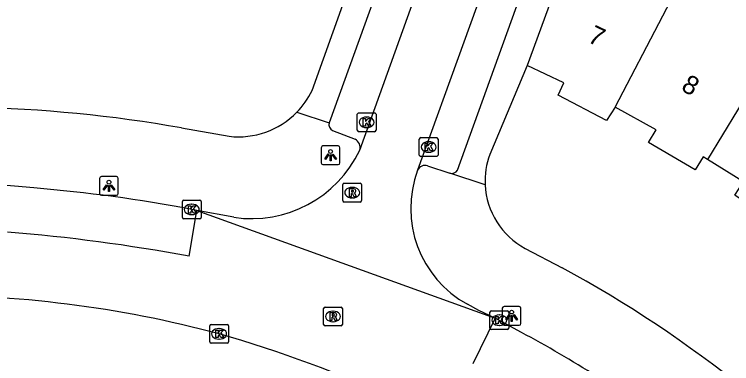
# Model space of a CAD drawing. Extents: x 162542 to 163144, y 380786 to 381511.
# Drawn here: x 162675.46 to 162713.73, y 380852.61 to 380871.24 of the extents above; entities that cross this region are included whole.
import ezdxf

# ---------------------------------------------------------------- set-up
doc = ezdxf.new("R2010")
doc.units = 0
for name, color, linetype in [('IMGEO_Fietspad_gesloten', 7, 'Continuous'), ('IMGEO_Kolk', 7, 'Continuous'), ('IMGEO_Lichtpunt', 7, 'Continuous'), ('IMGEO_Pand', 7, 'Continuous'), ('IMGEO_Pand_nummerreeks', 7, 'Continuous'), ('IMGEO_Rijbaan_lokaal_open', 7, 'Continuous'), ('IMGEO_Rioolput', 7, 'Continuous'), ('IMGEO_Voetpad_open', 7, 'Continuous')]:
    doc.layers.add(name, color=color, linetype=linetype)

msp = doc.modelspace()

# ---------------------------------------------------------------- linework, layer by layer
at = {"layer": 'IMGEO_Fietspad_gesloten'}
for points in [[(162676.505, 380861.986), (162674.417, 380862.172)], [(162685.205, 380860.786), (162684.927, 380860.838)], [(162702.515, 380854.276), (162701.117, 380855.044)]]:
    msp.add_lwpolyline(points, dxfattribs=at)
for centre, radius, start, end in [((162669.658, 380780.291), 81.982, 79.26632, 85.20942), ((162667.8, 380789.935), 73.109, 54.36012, 61.65132)]:
    msp.add_arc(centre, radius, start, end, dxfattribs=at)
at = {"layer": 'IMGEO_Kolk'}
for p, q in [((162693.755, 380865.059), (162693.755, 380865.911)), ((162693.83, 380865.985), (162694.682, 380865.985)), ((162694.756, 380865.911), (162694.756, 380865.059)), ((162694.243, 380865.765), (162694.268, 380865.765)), ((162694.266, 380865.205), (162694.241, 380865.205)), ((162694.682, 380864.985), (162693.83, 380864.985)), ((162697.064, 380863.74), (162697.064, 380864.592)), ((162697.139, 380864.666), (162697.991, 380864.666)), ((162697.552, 380864.446), (162697.577, 380864.446)), ((162698.065, 380864.592), (162698.065, 380863.74)), ((162697.991, 380863.666), (162697.139, 380863.666)), ((162697.575, 380863.886), (162697.55, 380863.886)), ((162684.426, 380860.412), (162684.426, 380861.264)), ((162684.501, 380861.338), (162685.353, 380861.338)), ((162685.427, 380861.264), (162685.427, 380860.412)), ((162684.914, 380861.118), (162684.939, 380861.118)), ((162684.937, 380860.558), (162684.912, 380860.558)), ((162685.353, 380860.338), (162684.501, 380860.338)), ((162700.831, 380854.501), (162700.831, 380855.353)), ((162700.906, 380855.427), (162701.758, 380855.427)), ((162701.319, 380855.207), (162701.344, 380855.207)), ((162701.832, 380855.353), (162701.832, 380854.501)), ((162685.887, 380853.774), (162685.887, 380854.626)), ((162685.962, 380854.7), (162686.814, 380854.7)), ((162686.375, 380854.48), (162686.4, 380854.48)), ((162686.888, 380854.626), (162686.888, 380853.774)), ((162701.758, 380854.427), (162700.906, 380854.427)), ((162701.342, 380854.647), (162701.317, 380854.647)), ((162686.814, 380853.7), (162685.962, 380853.7)), ((162686.398, 380853.92), (162686.373, 380853.92))]:
    msp.add_line(p, q, dxfattribs=at)
for points in [[(162693.755, 380865.059), (162693.755, 380865.911)], [(162693.83, 380865.985), (162694.682, 380865.985)], [(162694.756, 380865.911), (162694.756, 380865.059)], [(162694.076, 380865.685), (162694.199, 380865.685), (162694.199, 380865.534), (162694.329, 380865.685), (162694.493, 380865.685), (162694.347, 380865.534), (162694.5, 380865.285), (162694.348, 380865.285), (162694.263, 380865.449), (162694.199, 380865.382), (162694.199, 380865.285), (162694.076, 380865.285), (162694.076, 380865.685)], [(162694.682, 380864.985), (162693.83, 380864.985)], [(162697.064, 380863.74), (162697.064, 380864.592)], [(162697.139, 380864.666), (162697.991, 380864.666)], [(162697.385, 380864.366), (162697.508, 380864.366), (162697.508, 380864.215), (162697.638, 380864.366), (162697.802, 380864.366), (162697.656, 380864.215), (162697.809, 380863.966), (162697.657, 380863.966), (162697.572, 380864.13), (162697.508, 380864.063), (162697.508, 380863.966), (162697.385, 380863.966), (162697.385, 380864.366)], [(162698.065, 380864.592), (162698.065, 380863.74)], [(162697.991, 380863.666), (162697.139, 380863.666)], [(162684.426, 380860.412), (162684.426, 380861.264)], [(162684.501, 380861.338), (162685.353, 380861.338)], [(162685.427, 380861.264), (162685.427, 380860.412)], [(162684.747, 380861.038), (162684.87, 380861.038), (162684.87, 380860.887), (162685, 380861.038), (162685.164, 380861.038), (162685.018, 380860.887), (162685.171, 380860.638), (162685.019, 380860.638), (162684.934, 380860.802), (162684.87, 380860.735), (162684.87, 380860.638), (162684.747, 380860.638), (162684.747, 380861.038)], [(162685.353, 380860.338), (162684.501, 380860.338)], [(162700.831, 380854.501), (162700.831, 380855.353)], [(162700.906, 380855.427), (162701.758, 380855.427)], [(162701.152, 380855.127), (162701.275, 380855.127), (162701.275, 380854.976), (162701.405, 380855.127), (162701.569, 380855.127), (162701.423, 380854.976), (162701.576, 380854.727), (162701.424, 380854.727), (162701.339, 380854.891), (162701.275, 380854.824), (162701.275, 380854.727), (162701.152, 380854.727), (162701.152, 380855.127)], [(162701.832, 380855.353), (162701.832, 380854.501)], [(162685.887, 380853.774), (162685.887, 380854.626)], [(162685.962, 380854.7), (162686.814, 380854.7)], [(162686.208, 380854.4), (162686.331, 380854.4), (162686.331, 380854.249), (162686.461, 380854.4), (162686.625, 380854.4), (162686.479, 380854.249), (162686.632, 380854), (162686.48, 380854), (162686.395, 380854.164), (162686.331, 380854.097), (162686.331, 380854), (162686.208, 380854), (162686.208, 380854.4)], [(162686.888, 380854.626), (162686.888, 380853.774)], [(162701.758, 380854.427), (162700.906, 380854.427)], [(162686.814, 380853.7), (162685.962, 380853.7)]]:
    msp.add_lwpolyline(points, dxfattribs=at)
for centre, start, end in [((162693.832, 380865.909), 91.552, 178.448), ((162693.832, 380865.909), 91.552, 178.448), ((162694.68, 380865.909), 1.552, 88.448), ((162694.68, 380865.909), 1.552, 88.448), ((162693.832, 380865.061), 181.552, 268.448), ((162693.832, 380865.061), 181.552, 268.448), ((162694.68, 380865.061), 271.552, 358.448), ((162694.68, 380865.061), 271.552, 358.448), ((162697.141, 380864.59), 91.552, 178.448), ((162697.141, 380864.59), 91.552, 178.448), ((162697.989, 380864.59), 1.552, 88.448), ((162697.989, 380864.59), 1.552, 88.448), ((162697.141, 380863.742), 181.552, 268.448), ((162697.141, 380863.742), 181.552, 268.448), ((162697.989, 380863.742), 271.552, 358.448), ((162697.989, 380863.742), 271.552, 358.448), ((162684.503, 380861.262), 91.552, 178.448), ((162684.503, 380861.262), 91.552, 178.448), ((162685.351, 380861.262), 1.552, 88.448), ((162685.351, 380861.262), 1.552, 88.448), ((162684.503, 380860.414), 181.552, 268.448), ((162684.503, 380860.414), 181.552, 268.448), ((162685.351, 380860.414), 271.552, 358.448), ((162685.351, 380860.414), 271.552, 358.448), ((162700.908, 380855.351), 91.552, 178.448), ((162700.908, 380855.351), 91.552, 178.448), ((162701.756, 380855.351), 1.552, 88.448), ((162701.756, 380855.351), 1.552, 88.448), ((162685.964, 380854.624), 91.552, 178.448), ((162685.964, 380854.624), 91.552, 178.448), ((162686.812, 380854.624), 1.552, 88.448), ((162686.812, 380854.624), 1.552, 88.448), ((162700.908, 380854.503), 181.552, 268.448), ((162700.908, 380854.503), 181.552, 268.448), ((162701.756, 380854.503), 271.552, 358.448), ((162701.756, 380854.503), 271.552, 358.448), ((162685.964, 380853.776), 181.552, 268.448), ((162685.964, 380853.776), 181.552, 268.448), ((162686.812, 380853.776), 271.552, 358.448), ((162686.812, 380853.776), 271.552, 358.448)]:
    msp.add_arc(centre, 0.0765, start, end, dxfattribs=at)
for centre, major_axis, ratio, start_param, end_param in [((162694.242, 380865.485), (-0.387, 0.002), 0.722429, 4.712389, 7.853982), ((162694.267, 380865.485), (-0.39, 0.002), 0.717154, 1.570796, 4.712389), ((162697.551, 380864.166), (-0.387, 0.002), 0.722429, 4.712389, 7.853982), ((162697.576, 380864.166), (-0.39, 0.002), 0.717154, 1.570796, 4.712389), ((162684.913, 380860.838), (-0.387, 0.002), 0.722429, 4.712389, 7.853982), ((162684.938, 380860.838), (-0.39, 0.002), 0.717154, 1.570796, 4.712389), ((162701.318, 380854.927), (-0.387, 0.002), 0.722429, 4.712389, 7.853982), ((162701.343, 380854.927), (-0.39, 0.002), 0.717154, 1.570796, 4.712389), ((162686.374, 380854.2), (-0.387, 0.002), 0.722429, 4.712389, 7.853982), ((162686.399, 380854.2), (-0.39, 0.002), 0.717154, 1.570796, 4.712389)]:
    msp.add_ellipse(centre, major_axis=major_axis, ratio=ratio, start_param=start_param, end_param=end_param, dxfattribs=at)
at = {"layer": 'IMGEO_Lichtpunt'}
for p, q in [((162691.832, 380864.131), (162691.832, 380863.324)), ((162691.832, 380864.131), (162691.832, 380863.324)), ((162692.734, 380864.226), (162691.926, 380864.226)), ((162692.734, 380864.226), (162691.926, 380864.226)), ((162692.828, 380863.324), (162692.828, 380864.131)), ((162692.828, 380863.324), (162692.828, 380864.131)), ((162691.926, 380863.23), (162692.734, 380863.23)), ((162691.926, 380863.23), (162692.734, 380863.23)), ((162680.012, 380862.494), (162680.012, 380861.687)), ((162680.012, 380862.494), (162680.012, 380861.687)), ((162680.914, 380862.589), (162680.106, 380862.589)), ((162680.914, 380862.589), (162680.106, 380862.589)), ((162681.008, 380861.687), (162681.008, 380862.494)), ((162681.008, 380861.687), (162681.008, 380862.494)), ((162680.106, 380861.593), (162680.914, 380861.593)), ((162680.106, 380861.593), (162680.914, 380861.593)), ((162701.492, 380855.562), (162701.492, 380854.755)), ((162701.492, 380855.562), (162701.492, 380854.755)), ((162702.394, 380855.657), (162701.586, 380855.657)), ((162702.394, 380855.657), (162701.586, 380855.657)), ((162702.488, 380854.755), (162702.488, 380855.562)), ((162702.488, 380854.755), (162702.488, 380855.562)), ((162701.586, 380854.661), (162702.394, 380854.661)), ((162701.586, 380854.661), (162702.394, 380854.661))]:
    msp.add_line(p, q, dxfattribs=at)
for points in [[(162692.206, 380863.795), (162692.245, 380863.767), (162692.057, 380863.505), (162692.019, 380863.532), (162692.206, 380863.795)], [(162692.308, 380863.747), (162692.355, 380863.747), (162692.355, 380863.425), (162692.308, 380863.425), (162692.308, 380863.747)], [(162692.418, 380863.767), (162692.456, 380863.794), (162692.643, 380863.532), (162692.604, 380863.504), (162692.418, 380863.767)], [(162680.386, 380862.158), (162680.425, 380862.13), (162680.237, 380861.868), (162680.199, 380861.895), (162680.386, 380862.158)], [(162680.488, 380862.11), (162680.535, 380862.11), (162680.535, 380861.788), (162680.488, 380861.788), (162680.488, 380862.11)], [(162680.598, 380862.13), (162680.636, 380862.157), (162680.823, 380861.895), (162680.784, 380861.867), (162680.598, 380862.13)], [(162701.866, 380855.226), (162701.905, 380855.198), (162701.717, 380854.936), (162701.679, 380854.963), (162701.866, 380855.226)], [(162701.968, 380855.178), (162702.015, 380855.178), (162702.015, 380854.856), (162701.968, 380854.856), (162701.968, 380855.178)], [(162702.078, 380855.198), (162702.116, 380855.225), (162702.303, 380854.963), (162702.264, 380854.935), (162702.078, 380855.198)]]:
    msp.add_lwpolyline(points, dxfattribs=at)
for centre in [(162692.331, 380863.929), (162680.511, 380862.292), (162701.991, 380855.36)]:
    msp.add_circle(centre, 0.0994, dxfattribs=at)
for centre, start, end in [((162691.926, 380864.131), 90, 180), ((162691.926, 380864.131), 90, 180), ((162692.734, 380864.131), 0, 90), ((162692.734, 380864.131), 0, 90), ((162691.926, 380863.324), 180, 270), ((162691.926, 380863.324), 180, 270), ((162692.734, 380863.324), 270, 0), ((162692.734, 380863.324), 270, 360), ((162680.106, 380862.494), 90, 180), ((162680.106, 380862.494), 90, 180), ((162680.914, 380862.494), 0, 90), ((162680.914, 380862.494), 0, 90), ((162680.106, 380861.687), 180, 270), ((162680.106, 380861.687), 180, 270), ((162680.914, 380861.687), 270, 0), ((162680.914, 380861.687), 270, 360), ((162701.586, 380855.562), 90, 180), ((162701.586, 380855.562), 90, 180), ((162702.394, 380855.562), 0, 90), ((162702.394, 380855.562), 0, 90), ((162701.586, 380854.755), 180, 270), ((162701.586, 380854.755), 180, 270), ((162702.394, 380854.755), 270, 0), ((162702.394, 380854.755), 270, 360)]:
    msp.add_arc(centre, 0.0946, start, end, dxfattribs=at)
at = {"layer": 'IMGEO_Pand'}
for points in [[(162706.835, 380880.62), (162704.652, 380874.688), (162705.03, 380874.549), (162702.812, 380868.521)], [(162707.504, 380866.291), (162712.602, 380876.05)], [(162718.163, 380872.937), (162718.03, 380872.735), (162712.434, 380863.497)], [(162707.504, 380866.291), (162707.055, 380865.585), (162704.463, 380866.93), (162704.776, 380867.598), (162702.812, 380868.521)], [(162712.434, 380863.497), (162712.211, 380863.635), (162711.788, 380862.947), (162709.287, 380864.412), (162709.7, 380865.089), (162707.504, 380866.291)], [(162716.911, 380860.577), (162716.803, 380860.658), (162716.289, 380859.961), (162713.889, 380861.595), (162714.352, 380862.312), (162712.434, 380863.497)]]:
    msp.add_lwpolyline(points, dxfattribs=at)
at = {"layer": 'IMGEO_Rijbaan_lokaal_open'}
for points in [[(162693.885, 380863.997), (162702.496, 380887.96), (162706.129, 380898.216)], [(162709.326, 380897.095), (162696.974, 380862.936)], [(162684.781, 380858.337), (162685.205, 380860.786)], [(162687.174, 380860.417), (162685.205, 380860.786)], [(162685.205, 380860.786), (162701.117, 380855.044)], [(162701.117, 380855.044), (162700.248, 380855.453), (162699.641, 380855.778)], [(162701.117, 380855.044), (162699.918, 380852.593)]]:
    msp.add_lwpolyline(points, dxfattribs=at)
for centre, radius, start, end in [((162688.113, 380866.737), 6.389, 261.549, 334.6066), ((162702.441, 380860.897), 5.835, 159.5477, 241.3221), ((162667.98, 380768.959), 90.943, 79.35403, 85.50787), ((162670.733, 380795.654), 60.603, 75.02971, 90.64689), ((162669.009, 380793.063), 63.559, 55.88096, 74.13127)]:
    msp.add_arc(centre, radius, start, end, dxfattribs=at)
at = {"layer": 'IMGEO_Rioolput'}
for p, q in [((162692.987, 380861.307), (162692.987, 380862.159)), ((162693.062, 380862.233), (162693.914, 380862.233)), ((162693.475, 380862.013), (162693.5, 380862.013)), ((162693.988, 380862.159), (162693.988, 380861.307)), ((162693.498, 380861.453), (162693.473, 380861.453)), ((162693.914, 380861.233), (162693.062, 380861.233)), ((162691.962, 380854.704), (162691.962, 380855.556)), ((162692.037, 380855.63), (162692.889, 380855.63)), ((162692.963, 380855.556), (162692.963, 380854.704)), ((162692.45, 380855.41), (162692.475, 380855.41)), ((162692.473, 380854.85), (162692.448, 380854.85)), ((162692.889, 380854.63), (162692.037, 380854.63))]:
    msp.add_line(p, q, dxfattribs=at)
for points in [[(162692.987, 380861.307), (162692.987, 380862.159)], [(162693.062, 380862.233), (162693.914, 380862.233)], [(162693.988, 380862.159), (162693.988, 380861.307)], [(162693.576, 380861.931), (162693.324, 380861.933), (162693.324, 380861.533)], [(162693.324, 380861.533), (162693.448, 380861.533), (162693.448, 380861.695), (162693.459, 380861.695)], [(162693.502, 380861.852), (162693.448, 380861.852), (162693.448, 380861.771)], [(162693.448, 380861.771), (162693.5, 380861.771)], [(162693.506, 380861.666), (162693.577, 380861.533), (162693.717, 380861.533), (162693.652, 380861.659)], [(162693.914, 380861.233), (162693.062, 380861.233)], [(162691.962, 380854.704), (162691.962, 380855.556)], [(162692.037, 380855.63), (162692.889, 380855.63)], [(162692.963, 380855.556), (162692.963, 380854.704)], [(162692.551, 380855.328), (162692.299, 380855.33), (162692.299, 380854.93)], [(162692.477, 380855.249), (162692.423, 380855.249), (162692.423, 380855.168)], [(162692.423, 380855.168), (162692.475, 380855.168)], [(162692.299, 380854.93), (162692.423, 380854.93), (162692.423, 380855.092), (162692.434, 380855.092)], [(162692.481, 380855.063), (162692.552, 380854.93), (162692.692, 380854.93), (162692.627, 380855.056)], [(162692.889, 380854.63), (162692.037, 380854.63)]]:
    msp.add_lwpolyline(points, dxfattribs=at)
for centre, radius, start, end in [((162693.064, 380862.157), 0.0765, 91.552, 178.448), ((162693.064, 380862.157), 0.0765, 91.552, 178.448), ((162693.912, 380862.157), 0.0765, 1.552, 88.448), ((162693.912, 380862.157), 0.0765, 1.552, 88.448), ((162693.458, 380861.642), 0.0533, 26.0293, 88.6989), ((162693.484, 380861.96), 0.19, 274.7715, 282.9687), ((162693.508, 380861.756), 0.0964, 77.0061, 93.1865), ((162693.522, 380861.813), 0.0378, 276.6634, 79.6772), ((162693.575, 380861.821), 0.109, 350.3612, 89.416), ((162693.573, 380861.821), 0.112, 277.5842, 350.9817), ((162693.557, 380861.606), 0.108, 29.5134, 73.7905), ((162693.064, 380861.309), 0.0765, 181.552, 268.448), ((162693.064, 380861.309), 0.0765, 181.552, 268.448), ((162693.912, 380861.309), 0.0765, 271.552, 358.448), ((162693.912, 380861.309), 0.0765, 271.552, 358.448), ((162692.039, 380855.554), 0.0765, 91.552, 178.448), ((162692.039, 380855.554), 0.0765, 91.552, 178.448), ((162692.887, 380855.554), 0.0765, 1.552, 88.448), ((162692.887, 380855.554), 0.0765, 1.552, 88.448), ((162692.459, 380855.357), 0.19, 274.7715, 282.9687), ((162692.483, 380855.153), 0.0964, 77.0061, 93.1865), ((162692.497, 380855.21), 0.0378, 276.6634, 79.6772), ((162692.55, 380855.218), 0.109, 350.3612, 89.416), ((162692.548, 380855.218), 0.112, 277.5842, 350.9817), ((162692.433, 380855.039), 0.0533, 26.0293, 88.6989), ((162692.532, 380855.003), 0.108, 29.5134, 73.7905), ((162692.039, 380854.706), 0.0765, 181.552, 268.448), ((162692.039, 380854.706), 0.0765, 181.552, 268.448), ((162692.887, 380854.706), 0.0765, 271.552, 358.448), ((162692.887, 380854.706), 0.0765, 271.552, 358.448)]:
    msp.add_arc(centre, radius, start, end, dxfattribs=at)
for centre, major_axis, ratio, start_param, end_param in [((162693.474, 380861.733), (-0.387, 0.002), 0.722429, 4.712389, 7.853982), ((162693.499, 380861.733), (-0.39, 0.002), 0.717154, 1.570796, 4.712389), ((162692.449, 380855.13), (-0.387, 0.002), 0.722429, 4.712389, 7.853982), ((162692.474, 380855.13), (-0.39, 0.002), 0.717154, 1.570796, 4.712389)]:
    msp.add_ellipse(centre, major_axis=major_axis, ratio=ratio, start_param=start_param, end_param=end_param, dxfattribs=at)
at = {"layer": 'IMGEO_Voetpad_open'}
for points in [[(162706.661, 380899.718), (162705.001, 380900.259), (162700.819, 380888.55), (162700.368, 380887.677), (162699.947, 380886.774), (162692.258, 380865.461)], [(162699.106, 380862.935), (162707.301, 380885.65), (162711.741, 380898.166), (162709.996, 380898.948)], [(162691.344, 380867.183), (162693.08, 380872.013)], [(162702.812, 380868.521), (162700.824, 380863.767)], [(162690.526, 380866.018), (162692.258, 380865.461)], [(162684.38, 380865.185), (162686.927, 380864.737)], [(162692.442, 380865.053), (162693.64, 380864.58)], [(162697.508, 380863.164), (162698.692, 380862.773)], [(162700.575, 380862.151), (162698.692, 380862.773)], [(162702.717, 380858.76), (162704.69, 380857.722)]]:
    msp.add_lwpolyline(points, dxfattribs=at)
for centre, radius, start, end in [((162687.417, 380869.07), 4.357, 315.5227, 334.3283), ((162671.75, 380793.967), 72.329, 79.94333, 97.7772), ((162687.411, 380869.074), 4.364, 263.6348, 315.5498), ((162692.572, 380865.357), 0.331, 161.7426, 246.8063), ((162693.408, 380864.139), 0.498, 343.3898, 62.1984), ((162704.668, 380862.347), 4.098, 159.7328, 182.7482), ((162697.366, 380862.758), 0.43, 70.6764, 155.5653), ((162698.783, 380863.151), 0.389, 256.4818, 326.2594), ((162704.649, 380862.353), 4.079, 182.8333, 241.7257), ((162673.725, 380800.676), 64.908, 40.81331, 61.50631)]:
    msp.add_arc(centre, radius, start, end, dxfattribs=at)

# ---------------------------------------------------------------- texts
at = {"layer": 'IMGEO_Pand_nummerreeks'}
for s, rotation, p in [('7', 334.5836, (162705.991, 380869.8)), ('8', 330.4583, (162710.976, 380867.22))]:
    msp.add_text(s, height=1, rotation=rotation, dxfattribs=at).set_placement(p)

doc.saveas('drawing.dxf')
